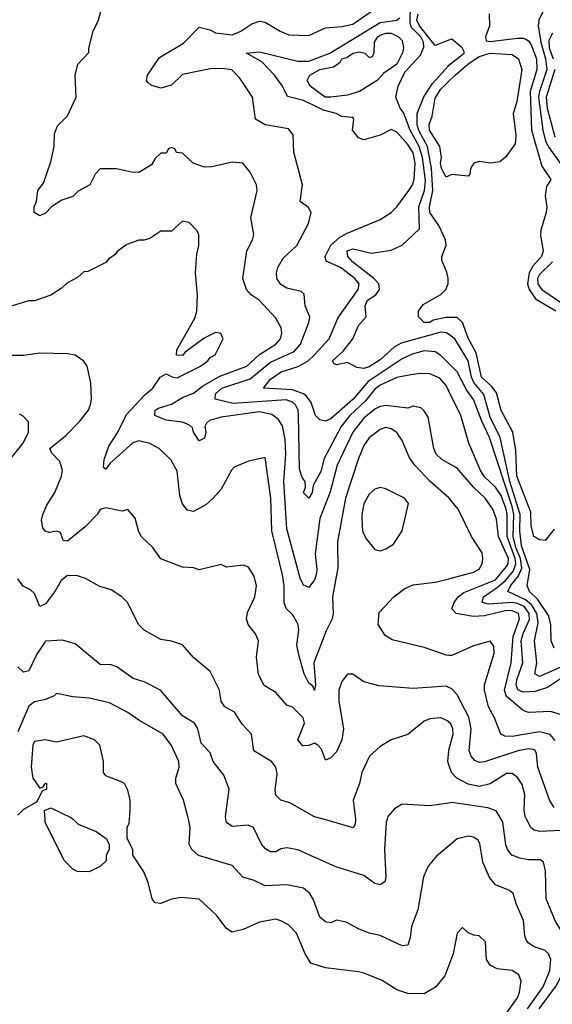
# Model space of a CAD drawing. Header units: inches. Extents: x 2348341 to 2479810, y 460419 to 613669.
# Tile 417 of 656: x 2408436 to 2410377, y 519326 to 522912. Entities that reach past the tile are written whole.
import ezdxf

# ---------------------------------------------------------------- set-up
doc = ezdxf.new("R2010")
doc.units = ezdxf.units.IN
doc.header["$MEASUREMENT"] = 0
for name, color, linetype in [('C4501', 7, 'Continuous'), ('C4502', 7, 'Continuous'), ('C4511', 7, 'Continuous'), ('C4512', 7, 'Continuous')]:
    doc.layers.add(name, color=color, linetype=linetype)

msp = doc.modelspace()

# ---------------------------------------------------------------- linework, layer by layer
at = {"layer": 'C4501', "color": 2}
for points, elevation in [([(2408631.1, 520000), (2408650, 519982), (2408715.3, 519955.3), (2408752, 519930), (2408762, 519910), (2408762, 519890), (2408752, 519870), (2408750.9, 519849.1), (2408730, 519828), (2408690, 519808.7), (2408646, 519810), (2408630, 519818), (2408599, 519850), (2408529, 519990), (2408528.6, 520000)], 114), ([(2410000, 519469.1), (2409984.7, 519430), (2409950.7, 519389.3), (2409910, 519364), (2409850, 519365.2), (2409810, 519379), (2409754.2, 519414.2), (2409690, 519439.3), (2409670, 519445.2), (2409550, 519459), (2409496.5, 519476.5), (2409476, 519510), (2409445.1, 519585.1), (2409415.3, 519615.3), (2409388, 519630), (2409370, 519636), (2409310, 519625.2), (2409250, 519599), (2409210, 519589), (2409190, 519602), (2409151.8, 519651.8), (2409090, 519709.2), (2409024.5, 519715.5), (2408990, 519709.2), (2408950, 519694), (2408930, 519695.3), (2408919, 519710), (2408904, 519770), (2408888.9, 519808.9), (2408849, 519869), (2408848, 519890), (2408828, 519930), (2408828, 519970), (2408834.6, 519985.4), (2408836, 520000)], 114), ([(2410000, 519904), (2409954.2, 519865.8), (2409924, 519830), (2409907.3, 519790), (2409886.8, 519670), (2409864, 519610), (2409859.1, 519570), (2409850, 519542), (2409830, 519539), (2409750, 519577.2), (2409710, 519586), (2409670, 519601.2), (2409625.6, 519625.6), (2409590, 519632.7), (2409570, 519622.7), (2409550, 519626.6), (2409530, 519644), (2409507, 519707), (2409493.2, 519730), (2409470, 519749.2), (2409410, 519761.2), (2409330, 519757.2), (2409290, 519777.2), (2409249.6, 519789.6), (2409210, 519832.3), (2409087.8, 519867.8), (2409064, 519890), (2409054, 519910), (2409057.2, 519970), (2409051.3, 520000)], 110), ([(2409774.5, 520000), (2409771, 519990), (2409764.9, 519890), (2409770.6, 519790), (2409767.1, 519772.9), (2409750, 519761.2), (2409730, 519766), (2409690, 519796), (2409587.5, 519827.5), (2409450, 519889.2), (2409410, 519896), (2409388, 519892), (2409370, 519881.2), (2409350, 519881.2), (2409332.1, 519892.1), (2409317.2, 519910), (2409288, 519970), (2409270, 519979), (2409210, 519974), (2409190, 519988), (2409187.8, 520000)], 106), ([(2409659.3, 520000), (2409658, 519982), (2409650.7, 519969.3), (2409542.5, 520000)], 102)]:
    msp.add_lwpolyline(points, dxfattribs=dict(at, elevation=elevation))
at = {"layer": 'C4502', "color": 2}
for points, elevation in [([(2410000, 521765.5), (2409991.6, 521771.6), (2409970, 521773.8), (2409826.6, 521733.4), (2409800.5, 521719.5), (2409750, 521673.6), (2409710, 521648.2), (2409690, 521641.6), (2409664.8, 521644.8), (2409630, 521664), (2409590, 521655.3), (2409580.2, 521660.2), (2409575.3, 521670), (2409614.7, 521705.3), (2409649.6, 521750), (2409670, 521798.8), (2409698, 521830), (2409695.1, 521870), (2409702.9, 521890), (2409733.2, 521910), (2409747.3, 521930), (2409744.2, 521950), (2409726.3, 521970), (2409648.4, 522030), (2409631.6, 522050), (2409629.6, 522070), (2409650, 522077), (2409718.4, 522061.6), (2409790, 522073), (2409830, 522090.7), (2409892.7, 522150), (2409890.8, 522230), (2409910.5, 522289.5), (2409914.1, 522325.9), (2409904.1, 522410), (2409892.1, 522450), (2409858.5, 522510), (2409834.3, 522574.3), (2409822.7, 522590), (2409806.6, 522630), (2409815.6, 522670), (2409839.7, 522720.3), (2409896.6, 522783.4), (2409908.6, 522811.4), (2409907, 522830), (2409897.3, 522850), (2409863.7, 522883.7), (2409858.7, 522898.7), (2409859.4, 522970)], 78), ([(2410000, 521295.8), (2409974, 521310), (2409953.2, 521330), (2409945.2, 521350), (2409924.7, 521464.7), (2409909.1, 521489.1), (2409898, 521498), (2409870, 521504), (2409850, 521497.2), (2409770, 521507.3), (2409750, 521503.6), (2409730, 521493.3), (2409690, 521460.5), (2409650.3, 521410), (2409592.4, 521290), (2409567.3, 521192.7), (2409530, 521095.3), (2409513.1, 520966.9), (2409518.6, 520910), (2409516.1, 520890), (2409510, 520872.7), (2409490, 520844), (2409470, 520852.7), (2409458, 520878), (2409410, 521058), (2409398.3, 521230), (2409405.7, 521330), (2409403.7, 521383.7), (2409393.5, 521433.5), (2409377.4, 521457.4), (2409354.5, 521474.5), (2409310, 521484.2), (2409170, 521465.1), (2409128.2, 521451.8), (2409117.3, 521442.7), (2409110.8, 521430), (2409114, 521410), (2409110, 521388), (2409090, 521378), (2409069.5, 521409.5), (2409065.6, 521425.6), (2409055.1, 521435.1), (2409030, 521446), (2408970, 521453.6), (2408929, 521470), (2408929.4, 521490), (2408942.5, 521497.5), (2408990, 521512.2), (2409030, 521536), (2409070, 521551.7), (2409102.1, 521577.9), (2409166, 521614), (2409263.7, 521650), (2409310, 521692.7), (2409369.3, 521730), (2409386.6, 521750), (2409391.8, 521770), (2409389.4, 521790), (2409370, 521825.2), (2409309, 521890), (2409279, 521910), (2409262, 521930), (2409249.1, 521969.1), (2409264, 522070), (2409284, 522110), (2409289, 522130), (2409278.4, 522190), (2409301.2, 522290), (2409299, 522310), (2409276.5, 522356.5), (2409249.1, 522389.1), (2409210, 522393.2), (2409136.4, 522376.4), (2409110, 522375.3), (2409068, 522390), (2409030, 522426), (2409008, 522428), (2409002, 522442), (2408990, 522446), (2408978, 522442), (2408970, 522426), (2408950, 522426), (2408930, 522406), (2408916.9, 522383.1), (2408870, 522355.3), (2408843.6, 522356.4), (2408788.9, 522368.9), (2408730, 522368.7), (2408711.3, 522350), (2408692, 522310), (2408650, 522288), (2408630, 522268), (2408590, 522255.3), (2408552, 522230), (2408530, 522208), (2408510, 522198), (2408489, 522210), (2408488.7, 522230), (2408498, 522250), (2408502, 522290), (2408523.1, 522316.9), (2408550, 522394), (2408562, 522450), (2408563.1, 522496.9), (2408574.6, 522525.4), (2408610, 522562), (2408642, 522630), (2408639, 522710), (2408648.7, 522750), (2408688, 522792), (2408688, 522808), (2408704, 522870), (2408724, 522910), (2408733.6, 522946.4)], 90), ([(2410000, 521559), (2409990, 521579.3), (2409966.7, 521606.7), (2409930, 521622.4), (2409896.1, 521623.9), (2409860.9, 521619.1), (2409810, 521609.5), (2409750, 521581), (2409730, 521566.3), (2409695.8, 521524.2), (2409638.5, 521470), (2409607.7, 521430), (2409545.6, 521314.4), (2409533.7, 521266.3), (2409504.9, 521215.1), (2409502, 521190), (2409490, 521169.4), (2409470, 521188.7), (2409477.2, 521210), (2409476, 521230), (2409464.9, 521244.9), (2409455.5, 521275.5), (2409452.6, 521470), (2409451.1, 521490), (2409440.5, 521510), (2409430, 521519.1), (2409407.7, 521527.7), (2409214.3, 521514.3), (2409149, 521530), (2409149.3, 521550), (2409172.3, 521570), (2409275.7, 521604.3), (2409350, 521664.4), (2409436.3, 521703.7), (2409459.6, 521730), (2409489.3, 521809.3), (2409492.7, 521830), (2409476, 521870), (2409472.5, 521912.5), (2409462, 521922), (2409410, 521934), (2409387.3, 521947.3), (2409373.3, 521970), (2409372.1, 521990), (2409376.9, 522010), (2409396.2, 522043.8), (2409446, 522090), (2409488.7, 522170), (2409498, 522210), (2409488.4, 522228.4), (2409458, 522250), (2409466, 522310), (2409435.3, 522430), (2409432.9, 522492.9), (2409415.1, 522515.1), (2409331.1, 522528.9), (2409295.3, 522550), (2409284, 522630), (2409238.6, 522698.6), (2409209.3, 522729.3), (2409174.5, 522734.5), (2409130, 522732.8), (2409030, 522712.3), (2408990, 522673.2), (2408950, 522662.7), (2408914, 522674), (2408903.1, 522683.1), (2408898, 522690), (2408902, 522710), (2408945.6, 522774.4), (2409033.6, 522826.4), (2409090, 522884.7), (2409130, 522874.8), (2409150, 522864), (2409210, 522857.3), (2409242, 522870), (2409282.5, 522897.5), (2409310, 522906.8), (2409330, 522902.8), (2409384.7, 522870), (2409416.8, 522856.8), (2409490, 522854.8), (2409550, 522882.8), (2409610, 522886.8), (2409650, 522896), (2409741.5, 522958.5)], 86), ([(2410000, 522837.4), (2409950, 522818.4), (2409892.7, 522890), (2409883.4, 522910), (2409887.4, 522932.6)], 74), ([(2410000, 521659.6), (2409970, 521689.5), (2409950, 521702.7), (2409910, 521705.6), (2409866.5, 521693.5), (2409830, 521676.4), (2409705.5, 521594.5), (2409651.6, 521530), (2409570, 521458.7), (2409550, 521449.5), (2409530, 521454.5), (2409514.5, 521470), (2409498.4, 521518.4), (2409481.5, 521541.5), (2409469.8, 521549.8), (2409430, 521563.9), (2409324, 521570), (2409350, 521602.8), (2409389.4, 521630), (2409450.9, 521649.1), (2409487.3, 521670), (2409509.6, 521690), (2409563.7, 521750), (2409594.9, 521825.1), (2409669.4, 521930), (2409673.6, 521950), (2409657, 521970), (2409605.2, 522010), (2409553.2, 522033.2), (2409549.3, 522050), (2409569.7, 522090.3), (2409601, 522119), (2409626.3, 522133.7), (2409750, 522184.9), (2409789.6, 522210.4), (2409810, 522230.7), (2409853.6, 522290), (2409867.3, 522310), (2409873, 522330), (2409877.1, 522390), (2409870, 522426.6), (2409850, 522458), (2409810, 522502.7), (2409790, 522511.8), (2409750, 522491.8), (2409690, 522474), (2409670, 522482), (2409649, 522510), (2409654, 522550), (2409650, 522555.3), (2409610, 522559.3), (2409589, 522570), (2409542.8, 522582.8), (2409470, 522617.7), (2409412, 522632), (2409393.3, 522670), (2409364.7, 522710), (2409318, 522758), (2409262, 522790), (2409310, 522794.4), (2409450, 522760.8), (2409490, 522761.2), (2409565.6, 522790), (2409750, 522901.8), (2409809.7, 522910.3), (2409820.7, 522919.3)], 82), ([(2410000, 521827.6), (2409990, 521827.8), (2409942.4, 521817.6), (2409930, 521809.7), (2409909.6, 521809.6), (2409889, 521830), (2409889, 521850), (2409905.6, 521874.4), (2409970, 521911.3), (2409988.7, 521930), (2409997.2, 521950), (2409997.2, 521970), (2409992.7, 521992.7), (2409974.6, 522034.6), (2409974, 522050), (2409989.4, 522090), (2409987.6, 522110), (2409963, 522163), (2409931, 522210), (2409929.8, 522230), (2409941.3, 522290), (2409935.9, 522370), (2409922.2, 522450), (2409890, 522508.2), (2409883.9, 522530), (2409884.5, 522570), (2409909, 522631), (2409939.8, 522680.2), (2409996.8, 522743.2), (2410000, 522745.8)], 74), ([(2410000, 522343.3), (2409990, 522338), (2409973.2, 522370), (2409969.8, 522390), (2409973.2, 522410), (2409966.3, 522450), (2409929.7, 522510), (2409927.8, 522530), (2409939.1, 522560.9), (2409950, 522626.8), (2409970, 522658.7), (2410000, 522688)], 70), ([(2410000, 521171), (2409930, 521232), (2409876.2, 521290), (2409856.6, 521316.6), (2409830, 521379), (2409810, 521409.2), (2409790, 521422), (2409770, 521426.6), (2409750, 521419.3), (2409710, 521389.3), (2409690, 521361.2), (2409670, 521314), (2409623.1, 521170), (2409594.4, 521010), (2409595.9, 520915.9), (2409576.3, 520810), (2409578.8, 520750), (2409574.8, 520730), (2409553.2, 520686.8), (2409507.3, 520570), (2409514, 520490), (2409510, 520469.3), (2409504.7, 520484.7), (2409490, 520495.3), (2409473.2, 520530), (2409454.5, 520594.5), (2409446.2, 520633.8), (2409453, 520690), (2409451.2, 520710), (2409430, 520746), (2409407.5, 520767.5), (2409399.5, 520790), (2409399.7, 520850), (2409394.3, 520890), (2409355.4, 521050), (2409351.1, 521170), (2409330, 521318), (2409270, 521304), (2409218, 521282), (2409207.9, 521272.1), (2409170, 521202), (2409141, 521170), (2409114.6, 521145.4), (2409070, 521121.2), (2409046.3, 521126.3), (2409029.4, 521149.4), (2409019.3, 521179.3), (2409010, 521268), (2408987.7, 521307.7), (2408944, 521350), (2408910, 521369.2), (2408870, 521378), (2408848.8, 521371.2), (2408764.5, 521295.5), (2408750, 521275.3), (2408741.2, 521281.2), (2408743.7, 521310), (2408761.7, 521358.3), (2408792.4, 521407.6), (2408825.8, 521474.2), (2408893.4, 521546.6), (2408922, 521570), (2408948, 521610), (2408970, 521622), (2408994, 521610), (2409010, 521607.3), (2409095.3, 521650), (2409122, 521670), (2409130, 521682), (2409148.7, 521691.3), (2409178, 521750), (2409168.7, 521768.7), (2409150, 521773.2), (2409108.4, 521751.6), (2409038.8, 521701.2), (2409030, 521689), (2409008, 521690), (2409009.2, 521710), (2409074.5, 521825.5), (2409082, 521850), (2409083.7, 521910), (2409077, 521990), (2409082, 522058), (2409089, 522090), (2409088.9, 522128.9), (2409083.1, 522143.1), (2409053.6, 522173.6), (2409030, 522178), (2408990, 522142), (2408950, 522142), (2408910, 522115.3), (2408890, 522108.7), (2408870, 522108.7), (2408826.4, 522093.6), (2408791.6, 522068.4), (2408783.6, 522056.4), (2408759.6, 522040.4), (2408750, 522028), (2408684.7, 521995.3), (2408670, 521994), (2408647.1, 521972.9), (2408610, 521954), (2408587.1, 521932.9), (2408550, 521909), (2408490, 521888.7), (2408468.4, 521888.4), (2408390, 521864)], 94), ([(2410000, 520480.3), (2409990, 520485.2), (2409870, 520476), (2409746.3, 520486.3), (2409690, 520501.2), (2409650, 520529), (2409630, 520528.7), (2409610, 520502), (2409599.3, 520470), (2409599.5, 520430), (2409616.3, 520330), (2409610.4, 520289.6), (2409590, 520245.2), (2409570, 520224), (2409550, 520215.3), (2409535.6, 520255.6), (2409522, 520270), (2409510, 520277.2), (2409490, 520269.2), (2409467.3, 520267.3), (2409449.4, 520290), (2409474, 520350), (2409468.7, 520370), (2409430, 520408.7), (2409410, 520415.3), (2409370, 520462), (2409326.8, 520486.8), (2409306.8, 520526.8), (2409299.3, 520590), (2409306, 520650), (2409295.9, 520675.9), (2409269.2, 520710), (2409262.7, 520730), (2409266.3, 520753.7), (2409293.2, 520810), (2409299, 520850), (2409290, 520886), (2409270, 520918), (2409250, 520926), (2409190, 520918), (2409170, 520928), (2409090, 520908.7), (2409070, 520915.3), (2409030, 520918), (2408950, 520948.7), (2408922, 520990), (2408879, 521030), (2408869, 521050), (2408857.2, 521097.2), (2408830, 521128), (2408810, 521122), (2408750, 521134), (2408730, 521128.7), (2408718.8, 521110), (2408674.8, 521065.2), (2408610, 521013.2), (2408595.3, 521015.3), (2408584.7, 521044.7), (2408570, 521049.3), (2408544.5, 521044.5), (2408529.5, 521049.5), (2408521.3, 521061.3), (2408516.3, 521090), (2408520.5, 521110), (2408535.4, 521144.6), (2408564.5, 521190), (2408589.2, 521250), (2408592.7, 521270), (2408582.7, 521302.7), (2408552.9, 521332.9), (2408546, 521350), (2408602.9, 521397.1), (2408655.6, 521450), (2408687, 521490), (2408694.5, 521510), (2408698, 521530), (2408695.3, 521590), (2408682, 521650), (2408670, 521668), (2408638, 521690), (2408610, 521695.1), (2408510, 521697.2), (2408450, 521689), (2408409, 521689)], 98), ([(2408369.4, 521270), (2408449.2, 521370), (2408468.7, 521410), (2408468, 521448), (2408448.7, 521468.7), (2408435.3, 521475.3)], 102), ([(2409542.5, 520000), (2409510, 520009.2), (2409420.2, 520060.2), (2409388, 520070), (2409370, 520088), (2409366.6, 520106.6), (2409374.5, 520165.5), (2409369.2, 520190), (2409353.2, 520210), (2409289.2, 520250), (2409281.2, 520310), (2409246.3, 520346.3), (2409219, 520390), (2409184, 520410), (2409170, 520428.7), (2409164, 520470), (2409130, 520538), (2409070, 520588.7), (2409030, 520635.3), (2408990, 520648.7), (2408950, 520655.3), (2408890, 520689), (2408869.2, 520710), (2408830, 520788), (2408808, 520810), (2408770, 520835.3), (2408728.4, 520848.4), (2408676.4, 520876.4), (2408647.3, 520887.3), (2408610, 520888), (2408587.3, 520870), (2408564.9, 520830), (2408530, 520785.2), (2408510, 520775.3), (2408490, 520822), (2408476, 520836), (2408449.3, 520849.3), (2408430, 520875.3)], 102), ([(2410000, 520596.6), (2409990, 520597.2), (2409910, 520626), (2409793.6, 520653.6), (2409768, 520670), (2409742, 520710), (2409746.3, 520753.7), (2409799, 520810), (2409838.9, 520841.1), (2409870, 520853.4), (2409950, 520863.1), (2410000, 520876.1)], 94), ([(2409187.8, 520000), (2409186, 520010), (2409199, 520110), (2409180.2, 520160.2), (2409141.2, 520210), (2409130, 520242), (2409097.2, 520277.2), (2409085.2, 520330), (2409073.2, 520350), (2409030, 520377.2), (2408949, 520470), (2408890, 520500.9), (2408850, 520513.2), (2408790, 520555.3), (2408770, 520562), (2408730, 520564), (2408638.6, 520638.6), (2408592.5, 520652.5), (2408530, 520649), (2408499, 520601), (2408470, 520541.2), (2408450, 520535.3), (2408430, 520555.3)], 106), ([(2409051.3, 520000), (2409049.3, 520010), (2409033.2, 520070), (2409005.2, 520130), (2409005.2, 520150), (2409017, 520190), (2409016.2, 520210), (2408990, 520268.7), (2408959, 520310), (2408870, 520361.2), (2408830, 520389.3), (2408764.1, 520424.1), (2408690, 520440.9), (2408630, 520446), (2408570, 520458), (2408562, 520450), (2408530, 520436), (2408490, 520427.3), (2408470, 520412), (2408430, 520319)], 110), ([(2410000, 520354.4), (2409997.2, 520357.2), (2409970, 520369.3), (2409930, 520366), (2409910, 520357.2), (2409850, 520309), (2409790, 520289), (2409750, 520265.2), (2409710.8, 520230), (2409682.8, 520170), (2409674, 520130), (2409650.8, 520070), (2409659.3, 520000.7), (2409659.3, 520000)], 102), ([(2408836, 520000), (2408839, 520030), (2408839, 520070), (2408830, 520106), (2408818, 520130), (2408810, 520135.3), (2408750, 520158), (2408742, 520170), (2408742, 520210), (2408728.7, 520270), (2408709.3, 520289.3), (2408670, 520304), (2408570, 520281.2), (2408528.9, 520288.9), (2408490, 520284), (2408483.8, 520270), (2408478.8, 520190), (2408484.7, 520150), (2408510, 520114), (2408522, 520118), (2408530, 520132), (2408534, 520130), (2408534, 520110), (2408518, 520102), (2408498, 520062), (2408450, 520035.3), (2408430, 520015.3)], 114), ([(2410000, 520198.5), (2409996.2, 520210), (2409999.6, 520250), (2410000, 520251.5)], 102), ([(2408528.6, 520000), (2408527.3, 520032.7), (2408550, 520042), (2408625.4, 520005.4), (2408631.1, 520000)], 114), ([(2410000, 520059.4), (2409929.1, 520049.1), (2409830, 520055.3), (2409802, 520038), (2409778, 520010), (2409774.5, 520000)], 106)]:
    msp.add_lwpolyline(points, dxfattribs=dict(at, elevation=elevation))
for points, elevation in [([(2409570, 522629.7), (2409549.2, 522630), (2409494, 522670), (2409484, 522690), (2409493.2, 522710), (2409529.2, 522730), (2409579.5, 522740.5), (2409603.2, 522756.8), (2409609.4, 522770), (2409626.3, 522773.7), (2409650.6, 522790.6), (2409674.8, 522794.8), (2409694, 522790), (2409710, 522774), (2409722, 522778), (2409727.3, 522792.7), (2409729, 522830), (2409741.2, 522850), (2409750, 522855.5), (2409770, 522862.8), (2409790, 522862.8), (2409816, 522850), (2409830, 522836), (2409834, 522810), (2409830.7, 522790.7), (2409810.4, 522749.6), (2409762.8, 522717.2), (2409738, 522690), (2409674, 522650), (2409630, 522637.2)], 78), ([(2409750, 521208.7), (2409730, 521202), (2409710, 521184), (2409690.5, 521149.5), (2409683, 521110), (2409683.4, 521063.4), (2409686, 521046), (2409699.8, 521019.8), (2409730, 520982), (2409750, 520978), (2409770, 520984.7), (2409797.5, 521002.5), (2409829.2, 521050), (2409852.7, 521150), (2409838, 521170), (2409770, 521204)], 98)]:
    msp.add_lwpolyline(points, close=True, dxfattribs=dict(at, elevation=elevation))
at = {"layer": 'C4511', "color": 2}
for points, elevation in [([(2410328.7, 519310), (2410387.9, 519390), (2410421.4, 519450), (2410435.3, 519490), (2410438.3, 519530), (2410426.9, 519566.9), (2410387.9, 519627.9), (2410354, 519710), (2410352.3, 519812.3), (2410344, 519844), (2410332.7, 519852.7), (2410290, 519852.7), (2410258, 519858), (2410229, 519870), (2410213.2, 519890), (2410207.2, 519907.2), (2410196.2, 519990), (2410190.2, 520000)], 106), ([(2410410, 519958.9), (2410330, 519955.1), (2410310, 519960.7), (2410298, 519970), (2410282.7, 520000)], 102), ([(2410286, 519310), (2410343.5, 519390), (2410367.6, 519450), (2410371.6, 519490), (2410362.7, 519510), (2410350, 519522.7), (2410310, 519536), (2410289, 519550), (2410281.5, 519561.5), (2410276, 519576), (2410271.9, 519631.9), (2410246, 519690), (2410234, 519730), (2410221.2, 519741.2), (2410170, 519761.2), (2410147.6, 519787.6), (2410123.9, 519843.9), (2410112, 519912), (2410104.7, 519924.7), (2410090, 519935.3), (2410070, 519939), (2410030, 519929), (2410000, 519904)], 110), ([(2410149.6, 519210), (2410249.5, 519350), (2410257, 519370), (2410262.7, 519410), (2410254.2, 519434.2), (2410230, 519449.2), (2410175.5, 519455.5), (2410150, 519468.7), (2410137.2, 519490), (2410133.6, 519553.6), (2410110, 519575.3), (2410090, 519578), (2410068.4, 519588.4), (2410050, 519606), (2410030, 519586), (2410016, 519510), (2410000, 519469.1)], 114)]:
    msp.add_lwpolyline(points, dxfattribs=dict(at, elevation=elevation))
at = {"layer": 'C4512', "color": 2}
for points, elevation in [([(2410146.4, 522933.6), (2410147.7, 522890), (2410132.7, 522850), (2410135.3, 522835.3), (2410150, 522832.7), (2410250, 522844.4), (2410270, 522844.9), (2410280.5, 522840.5), (2410290, 522835.3), (2410300, 522820), (2410319.3, 522770), (2410319.7, 522730), (2410295.4, 522650), (2410300.7, 522510), (2410338.8, 522378.8), (2410371, 522330), (2410355.9, 522304.1), (2410350.5, 522270), (2410356.3, 522230), (2410354, 522210), (2410334.7, 522145.3), (2410333.4, 522126.6), (2410342.7, 522070), (2410337.7, 522050), (2410306, 522014), (2410292.1, 521990), (2410286.4, 521950), (2410292.2, 521930), (2410315.5, 521895.5), (2410390, 521851.5)], 74), ([(2410346.8, 522950), (2410327.3, 522910), (2410325.5, 522890), (2410334.6, 522830), (2410352.2, 522770), (2410357.1, 522730), (2410329.5, 522650.5), (2410326.4, 522630), (2410342.2, 522510), (2410352.2, 522470), (2410365.1, 522445.1), (2410404.9, 522390)], 78), ([(2410376.7, 522863.3), (2410363.7, 522836.3), (2410365.1, 522810), (2410379.5, 522770)], 82), ([(2410000, 522745.8), (2410055.1, 522790), (2410055.5, 522795.5), (2410048.7, 522810), (2410010, 522841.2), (2410000, 522837.4)], 74), ([(2410000, 522688), (2410022.6, 522710), (2410068.3, 522750), (2410110, 522778.5), (2410150, 522790.2), (2410230, 522784.9), (2410254, 522770), (2410266, 522730), (2410247.5, 522612.5), (2410234, 522570), (2410244, 522490), (2410240.7, 522459.3), (2410207.1, 522412.9), (2410185.4, 522394.6), (2410150.9, 522389.1), (2410110, 522395.3), (2410091.1, 522388.9), (2410078, 522370), (2410076, 522350), (2410070, 522342), (2410010, 522348.7), (2410000, 522343.3)], 70), ([(2410385.5, 522730), (2410354.6, 522630), (2410358.1, 522590), (2410385.6, 522485.6)], 82), ([(2410376.9, 522030), (2410330, 521983.6), (2410323.2, 521970), (2410323.9, 521950), (2410338, 521930), (2410426.3, 521870)], 78), ([(2410383.5, 521056.5), (2410350, 521015.3), (2410330, 521017.2), (2410309.6, 521030), (2410299.6, 521070), (2410298, 521118), (2410247, 521250), (2410243.6, 521343.6), (2410232.3, 521410), (2410190, 521489), (2410173.6, 521553.6), (2410156.6, 521576.6), (2410118.3, 521610), (2410099.1, 521699.1), (2410070, 521752.7), (2410049.7, 521809.7), (2410030, 521827), (2410000, 521827.6)], 74), ([(2410382.9, 520622.9), (2410372, 520650), (2410371.5, 520710), (2410362.4, 520742.4), (2410322.3, 520802.3), (2410293.6, 520830), (2410284.7, 520850), (2410294.5, 520910), (2410264.6, 520995.4), (2410257.8, 521050), (2410259.5, 521110), (2410221.9, 521230), (2410187, 521390), (2410150, 521464.5), (2410126.9, 521546.9), (2410091, 521591), (2410082.6, 521610), (2410069.8, 521670), (2410021.3, 521750), (2410000, 521765.5)], 78), ([(2410430, 520563.5), (2410330, 520519.6), (2410312.7, 520530), (2410319.8, 520570), (2410311.1, 520650), (2410324.9, 520715.1), (2410319.9, 520750), (2410300.8, 520780.8), (2410279.5, 520799.5), (2410214.5, 520830), (2410223.9, 520850), (2410253.7, 520886.3), (2410265.2, 520914.8), (2410260.1, 520950), (2410243.4, 520990), (2410233.8, 521030), (2410236.2, 521110), (2410230, 521138.7), (2410147.4, 521390), (2410119.3, 521450), (2410090, 521529.4), (2410063.5, 521563.5), (2410029.6, 521630), (2410000, 521659.6)], 82), ([(2410410, 520513.7), (2410359.5, 520480.5), (2410314.4, 520465.6), (2410270, 520463.5), (2410251.2, 520471.2), (2410245.1, 520490), (2410247.4, 520507.4), (2410269.8, 520570), (2410263.7, 520650), (2410270, 520677.1), (2410292.9, 520727.1), (2410292.5, 520750), (2410274.6, 520774.6), (2410250, 520786.5), (2410229.9, 520789.9), (2410144.1, 520784.1), (2410120.9, 520790), (2410126, 520810), (2410176.2, 520843.8), (2410205.7, 520870), (2410235, 520905), (2410244.2, 520930), (2410241.1, 520950), (2410212.1, 521030), (2410212.4, 521110), (2410208.2, 521130), (2410190, 521178.7), (2410170, 521209.6), (2410130, 521247.3), (2410115.6, 521270), (2410072.7, 521370), (2410043.7, 521470), (2410000, 521559)], 86), ([(2410410, 520380.9), (2410370, 520392.3), (2410290, 520389.5), (2410270, 520396), (2410210, 520447.8), (2410202.4, 520470), (2410226.4, 520570), (2410233.9, 520666.1), (2410257.6, 520730), (2410253.7, 520750), (2410230, 520759.8), (2410210, 520760.3), (2410130, 520741.5), (2410090, 520738.9), (2410026, 520750), (2410010, 520766), (2410019, 520790), (2410033.2, 520810), (2410054.2, 520825.8), (2410170, 520871.6), (2410210, 520920.3), (2410215.5, 520930), (2410216.8, 520950), (2410181, 521030), (2410173.4, 521093.4), (2410159.6, 521130), (2410131.5, 521170), (2410089.8, 521209.8), (2410030, 521279.3), (2410000, 521295.8)], 90), ([(2410000, 520876.1), (2410090, 520899.5), (2410109.6, 520910.4), (2410120.9, 520930), (2410123.7, 520950), (2410120.9, 520970), (2410082.7, 521030), (2410034, 521130), (2410001.2, 521170), (2410000, 521171)], 94), ([(2410386.9, 520286.9), (2410368.5, 520308.4), (2410330, 520319.1), (2410230, 520301.3), (2410203.3, 520303.3), (2410188.7, 520310), (2410166, 520370), (2410143.7, 520410), (2410129.3, 520470), (2410129.3, 520490), (2410164.7, 520604.7), (2410164, 520630), (2410150, 520648.7), (2410090, 520632), (2410010, 520596), (2410000, 520596.6)], 94), ([(2410382.9, 520042.9), (2410367.3, 520067.3), (2410323.6, 520190), (2410319.1, 520239.1), (2410312.9, 520252.9), (2410290, 520256.9), (2410251.3, 520250), (2410130, 520209.6), (2410110, 520207.3), (2410094, 520214), (2410080.9, 520230), (2410074, 520250), (2410080.5, 520330), (2410072.2, 520372.2), (2410030, 520453.2), (2410010, 520475.3), (2410000, 520480.3)], 98), ([(2410000, 520251.5), (2410015.6, 520310), (2410014, 520330), (2410007.2, 520347.2), (2410000, 520354.4)], 102), ([(2410282.7, 520000), (2410277.6, 520010), (2410273.8, 520033.8), (2410276.3, 520090), (2410266.3, 520126.3), (2410250, 520152.7), (2410230, 520166.6), (2410210, 520166.6), (2410150, 520129.5), (2410110, 520119.6), (2410070, 520127.6), (2410029.2, 520150), (2410009.3, 520170), (2410000, 520198.5)], 102), ([(2410190.2, 520000), (2410171.5, 520031.5), (2410141.6, 520041.6), (2410010, 520060.9), (2410000, 520059.4)], 106)]:
    msp.add_lwpolyline(points, dxfattribs=dict(at, elevation=elevation))

doc.saveas('drawing.dxf')
